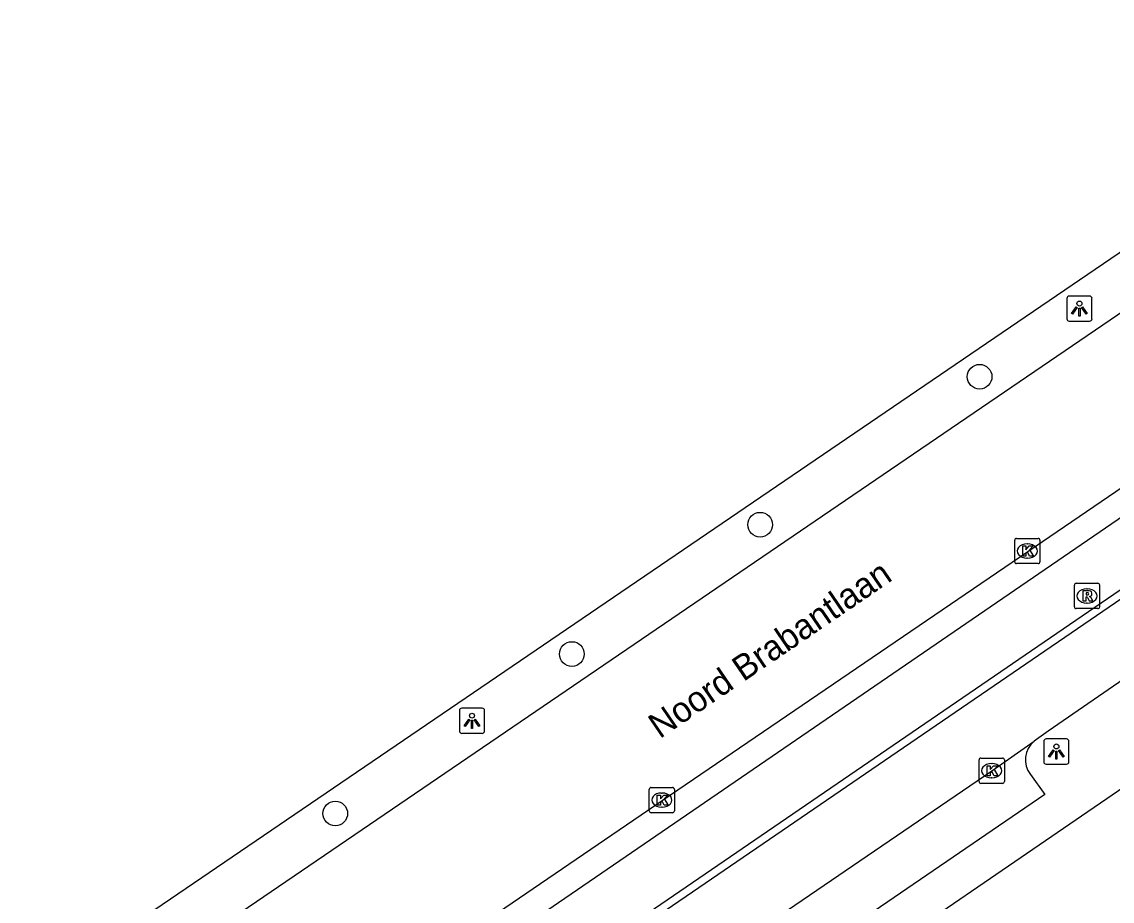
# Model space of a CAD drawing. Extents: x 158087 to 159494, y 382905 to 383981.
# Drawn here: x 158436.85 to 158480.03, y 383533.37 to 383568.21 of the extents above; entities that cross this region are included whole.
import ezdxf

# ---------------------------------------------------------------- set-up
doc = ezdxf.new("R2010")
doc.units = 0
for name, color, linetype in [('IMGEO_Boom', 7, 'Continuous'), ('IMGEO_Fietspad_gesloten', 7, 'Continuous'), ('IMGEO_Kolk', 7, 'Continuous'), ('IMGEO_Lichtpunt', 7, 'Continuous'), ('IMGEO_Openbare_ruimte_label', 7, 'Continuous'), ('IMGEO_OVBaan_gesloten', 7, 'Continuous'), ('IMGEO_Rijbaan_lokaal_open', 7, 'Continuous'), ('IMGEO_Rijbaan_regionaal_gesloten', 7, 'Continuous'), ('IMGEO_Rioolput', 7, 'Continuous'), ('IMGEO_Voetpad_open', 7, 'Continuous')]:
    doc.layers.add(name, color=color, linetype=linetype)

msp = doc.modelspace()

# ---------------------------------------------------------------- linework, layer by layer
at = {"layer": 'IMGEO_Boom'}
for centre in [(158474.777, 383554.145), (158466.087, 383548.283), (158458.632, 383543.159), (158449.261, 383536.84)]:
    msp.add_circle(centre, 0.489, dxfattribs=at)
at = {"layer": 'IMGEO_Fietspad_gesloten'}
for points in [[(158446.621, 383522.245), (158446.476, 383522.514), (158500, 383559.162), (158541.26, 383587.412), (158544.075, 383589.339), (158618.844, 383640.502), (158640.443, 383655.157), (158646.899, 383659.567), (158648.236, 383660.378)], [(158427.133, 383512.095), (158434.999, 383517.487), (158500, 383562.025), (158542.712, 383591.29), (158544.359, 383592.419), (158616.779, 383641.989), (158643.219, 383659.898)]]:
    msp.add_lwpolyline(points, dxfattribs=at)
at = {"layer": 'IMGEO_Kolk'}
for p, q in [((158476.167, 383546.815), (158476.167, 383547.667)), ((158476.242, 383547.741), (158477.094, 383547.741)), ((158476.655, 383547.521), (158476.68, 383547.521)), ((158477.168, 383547.667), (158477.168, 383546.815)), ((158476.678, 383546.961), (158476.653, 383546.961)), ((158477.094, 383546.741), (158476.242, 383546.741)), ((158474.756, 383538.109), (158474.756, 383538.961)), ((158474.831, 383539.035), (158475.683, 383539.035)), ((158475.244, 383538.815), (158475.269, 383538.815)), ((158475.757, 383538.961), (158475.757, 383538.109)), ((158461.768, 383537.87), (158462.62, 383537.87)), ((158475.683, 383538.035), (158474.831, 383538.035)), ((158475.267, 383538.255), (158475.242, 383538.255)), ((158461.693, 383536.944), (158461.693, 383537.796)), ((158462.181, 383537.65), (158462.206, 383537.65)), ((158462.694, 383537.796), (158462.694, 383536.944)), ((158462.204, 383537.09), (158462.179, 383537.09)), ((158462.62, 383536.87), (158461.768, 383536.87))]:
    msp.add_line(p, q, dxfattribs=at)
for points in [[(158476.167, 383546.815), (158476.167, 383547.667)], [(158476.242, 383547.741), (158477.094, 383547.741)], [(158476.488, 383547.441), (158476.611, 383547.441), (158476.611, 383547.29), (158476.741, 383547.441), (158476.905, 383547.441), (158476.759, 383547.29), (158476.912, 383547.041), (158476.76, 383547.041), (158476.675, 383547.205), (158476.611, 383547.138), (158476.611, 383547.041), (158476.488, 383547.041), (158476.488, 383547.441)], [(158477.168, 383547.667), (158477.168, 383546.815)], [(158477.094, 383546.741), (158476.242, 383546.741)], [(158474.756, 383538.109), (158474.756, 383538.961)], [(158474.831, 383539.035), (158475.683, 383539.035)], [(158475.077, 383538.735), (158475.2, 383538.735), (158475.2, 383538.584), (158475.33, 383538.735), (158475.494, 383538.735), (158475.348, 383538.584), (158475.501, 383538.335), (158475.349, 383538.335), (158475.264, 383538.499), (158475.2, 383538.432), (158475.2, 383538.335), (158475.077, 383538.335), (158475.077, 383538.735)], [(158475.757, 383538.961), (158475.757, 383538.109)], [(158461.768, 383537.87), (158462.62, 383537.87)], [(158475.683, 383538.035), (158474.831, 383538.035)], [(158461.693, 383536.944), (158461.693, 383537.796)], [(158462.014, 383537.57), (158462.137, 383537.57), (158462.137, 383537.419), (158462.267, 383537.57), (158462.431, 383537.57), (158462.285, 383537.419), (158462.438, 383537.17), (158462.286, 383537.17), (158462.201, 383537.334), (158462.137, 383537.267), (158462.137, 383537.17), (158462.014, 383537.17), (158462.014, 383537.57)], [(158462.694, 383537.796), (158462.694, 383536.944)], [(158462.62, 383536.87), (158461.768, 383536.87)]]:
    msp.add_lwpolyline(points, dxfattribs=at)
for centre, start, end in [((158476.244, 383547.665), 91.552, 178.448), ((158476.244, 383547.665), 91.552, 178.448), ((158477.092, 383547.665), 1.552, 88.448), ((158477.092, 383547.665), 1.552, 88.448), ((158476.244, 383546.817), 181.552, 268.448), ((158476.244, 383546.817), 181.552, 268.448), ((158477.092, 383546.817), 271.552, 358.448), ((158477.092, 383546.817), 271.552, 358.448), ((158474.833, 383538.959), 91.552, 178.448), ((158474.833, 383538.959), 91.552, 178.448), ((158475.681, 383538.959), 1.552, 88.448), ((158475.681, 383538.959), 1.552, 88.448), ((158461.77, 383537.794), 91.552, 178.448), ((158461.77, 383537.794), 91.552, 178.448), ((158462.618, 383537.794), 1.552, 88.448), ((158462.618, 383537.794), 1.552, 88.448), ((158474.833, 383538.111), 181.552, 268.448), ((158474.833, 383538.111), 181.552, 268.448), ((158475.681, 383538.111), 271.552, 358.448), ((158475.681, 383538.111), 271.552, 358.448), ((158461.77, 383536.946), 181.552, 268.448), ((158461.77, 383536.946), 181.552, 268.448), ((158462.618, 383536.946), 271.552, 358.448), ((158462.618, 383536.946), 271.552, 358.448)]:
    msp.add_arc(centre, 0.0765, start, end, dxfattribs=at)
for centre, major_axis, ratio, start_param, end_param in [((158476.654, 383547.241), (-0.387, 0.002), 0.722429, 4.712389, 7.853982), ((158476.679, 383547.241), (-0.39, 0.002), 0.717154, 1.570796, 4.712389), ((158475.243, 383538.535), (-0.387, 0.002), 0.722429, 4.712389, 7.853982), ((158475.268, 383538.535), (-0.39, 0.002), 0.717154, 1.570796, 4.712389), ((158462.18, 383537.37), (-0.387, 0.002), 0.722429, 4.712389, 7.853982), ((158462.205, 383537.37), (-0.39, 0.002), 0.717154, 1.570796, 4.712389)]:
    msp.add_ellipse(centre, major_axis=major_axis, ratio=ratio, start_param=start_param, end_param=end_param, dxfattribs=at)
at = {"layer": 'IMGEO_Lichtpunt'}
for p, q in [((158479.134, 383557.344), (158478.326, 383557.344)), ((158479.134, 383557.344), (158478.326, 383557.344)), ((158478.232, 383557.249), (158478.232, 383556.442)), ((158478.232, 383557.249), (158478.232, 383556.442)), ((158479.228, 383556.442), (158479.228, 383557.249)), ((158479.228, 383556.442), (158479.228, 383557.249)), ((158478.326, 383556.348), (158479.134, 383556.348)), ((158478.326, 383556.348), (158479.134, 383556.348)), ((158454.176, 383540.918), (158454.176, 383540.111)), ((158454.176, 383540.918), (158454.176, 383540.111)), ((158455.078, 383541.013), (158454.27, 383541.013)), ((158455.078, 383541.013), (158454.27, 383541.013)), ((158455.172, 383540.111), (158455.172, 383540.918)), ((158455.172, 383540.111), (158455.172, 383540.918)), ((158454.27, 383540.017), (158455.078, 383540.017)), ((158454.27, 383540.017), (158455.078, 383540.017)), ((158477.318, 383539.698), (158477.318, 383538.891)), ((158477.318, 383539.698), (158477.318, 383538.891)), ((158478.22, 383539.793), (158477.412, 383539.793)), ((158478.22, 383539.793), (158477.412, 383539.793)), ((158478.314, 383538.891), (158478.314, 383539.698)), ((158478.314, 383538.891), (158478.314, 383539.698)), ((158477.412, 383538.797), (158478.22, 383538.797)), ((158477.412, 383538.797), (158478.22, 383538.797))]:
    msp.add_line(p, q, dxfattribs=at)
for points in [[(158478.606, 383556.913), (158478.645, 383556.885), (158478.457, 383556.623), (158478.419, 383556.65), (158478.606, 383556.913)], [(158478.708, 383556.865), (158478.755, 383556.865), (158478.755, 383556.543), (158478.708, 383556.543), (158478.708, 383556.865)], [(158478.818, 383556.885), (158478.856, 383556.912), (158479.043, 383556.65), (158479.004, 383556.622), (158478.818, 383556.885)], [(158454.55, 383540.582), (158454.589, 383540.554), (158454.401, 383540.292), (158454.363, 383540.319), (158454.55, 383540.582)], [(158454.652, 383540.534), (158454.699, 383540.534), (158454.699, 383540.212), (158454.652, 383540.212), (158454.652, 383540.534)], [(158454.762, 383540.554), (158454.8, 383540.581), (158454.987, 383540.319), (158454.948, 383540.291), (158454.762, 383540.554)], [(158477.692, 383539.362), (158477.731, 383539.334), (158477.543, 383539.072), (158477.505, 383539.099), (158477.692, 383539.362)], [(158477.794, 383539.314), (158477.841, 383539.314), (158477.841, 383538.992), (158477.794, 383538.992), (158477.794, 383539.314)], [(158477.904, 383539.334), (158477.942, 383539.361), (158478.129, 383539.099), (158478.09, 383539.071), (158477.904, 383539.334)]]:
    msp.add_lwpolyline(points, dxfattribs=at)
for centre in [(158478.731, 383557.047), (158454.675, 383540.716), (158477.817, 383539.496)]:
    msp.add_circle(centre, 0.0994, dxfattribs=at)
for centre, start, end in [((158478.326, 383557.249), 90, 180), ((158478.326, 383557.249), 90, 180), ((158479.134, 383557.249), 0, 90), ((158479.134, 383557.249), 0, 90), ((158478.326, 383556.442), 180, 270), ((158478.326, 383556.442), 180, 270), ((158479.134, 383556.442), 270, 0), ((158479.134, 383556.442), 270, 360), ((158454.27, 383540.918), 90, 180), ((158454.27, 383540.918), 90, 180), ((158455.078, 383540.918), 0, 90), ((158455.078, 383540.918), 0, 90), ((158454.27, 383540.111), 180, 270), ((158454.27, 383540.111), 180, 270), ((158455.078, 383540.111), 270, 0), ((158455.078, 383540.111), 270, 360), ((158477.412, 383539.698), 90, 180), ((158477.412, 383539.698), 90, 180), ((158478.22, 383539.698), 0, 90), ((158478.22, 383539.698), 0, 90), ((158477.412, 383538.891), 180, 270), ((158477.412, 383538.891), 180, 270), ((158478.22, 383538.891), 270, 0), ((158478.22, 383538.891), 270, 360)]:
    msp.add_arc(centre, 0.0946, start, end, dxfattribs=at)
at = {"layer": 'IMGEO_OVBaan_gesloten'}
msp.add_lwpolyline([(158399.643, 383503.685), (158412.679, 383512.917), (158425.464, 383521.701), (158500, 383572.487), (158537.837, 383598.268), (158548.056, 383605.231), (158661.52, 383682.534), (158661.637, 383682.37), (158665.959, 383685.315), (158680.425, 383695.134), (158681.455, 383695.856)], dxfattribs=at)
at = {"layer": 'IMGEO_Rijbaan_lokaal_open'}
for points in [[(158446.621, 383522.245), (158500, 383558.782), (158541.457, 383587.159), (158544.259, 383589.076), (158619.029, 383640.224), (158640.621, 383654.875), (158646.837, 383659.134)], [(158481.262, 383542.708), (158477.488, 383540.1), (158476.934, 383539.712)], [(158459.339, 383527.68), (158463.394, 383530.431), (158475.256, 383538.536), (158476.934, 383539.712)]]:
    msp.add_lwpolyline(points, dxfattribs=at)
at = {"layer": 'IMGEO_Rijbaan_regionaal_gesloten'}
for points in [[(158401.599, 383501.25), (158412.794, 383510.243), (158418.409, 383514.401), (158426.656, 383520.079), (158500, 383570.082), (158538.968, 383596.649), (158549.805, 383604.037), (158646.334, 383669.776)], [(158609.643, 383637.826), (158596.373, 383628.777), (158581.924, 383618.931), (158567.48, 383609.075), (158549.745, 383596.961), (158545.402, 383594.03), (158542.284, 383591.903), (158520.007, 383576.707), (158505.553, 383566.876), (158500, 383563.101), (158493.571, 383558.73), (158476.685, 383547.207), (158462.204, 383537.344), (158446.926, 383526.907), (158434.349, 383518.331)]]:
    msp.add_lwpolyline(points, dxfattribs=at)
at = {"layer": 'IMGEO_Rioolput'}
for p, q in [((158478.531, 383545.034), (158478.531, 383545.886)), ((158478.606, 383545.96), (158479.458, 383545.96)), ((158479.019, 383545.74), (158479.044, 383545.74)), ((158479.532, 383545.886), (158479.532, 383545.034)), ((158479.458, 383544.96), (158478.606, 383544.96)), ((158479.042, 383545.18), (158479.017, 383545.18))]:
    msp.add_line(p, q, dxfattribs=at)
for points in [[(158478.531, 383545.034), (158478.531, 383545.886)], [(158478.606, 383545.96), (158479.458, 383545.96)], [(158479.12, 383545.658), (158478.868, 383545.66), (158478.868, 383545.26)], [(158479.532, 383545.886), (158479.532, 383545.034)], [(158478.868, 383545.26), (158478.992, 383545.26), (158478.992, 383545.422), (158479.003, 383545.422)], [(158479.046, 383545.579), (158478.992, 383545.579), (158478.992, 383545.498)], [(158478.992, 383545.498), (158479.044, 383545.498)], [(158479.05, 383545.393), (158479.121, 383545.26), (158479.261, 383545.26), (158479.196, 383545.386)], [(158479.458, 383544.96), (158478.606, 383544.96)]]:
    msp.add_lwpolyline(points, dxfattribs=at)
for centre, radius, start, end in [((158478.608, 383545.884), 0.0765, 91.552, 178.448), ((158478.608, 383545.884), 0.0765, 91.552, 178.448), ((158479.119, 383545.548), 0.109, 350.3612, 89.416), ((158479.456, 383545.884), 0.0765, 1.552, 88.448), ((158479.456, 383545.884), 0.0765, 1.552, 88.448), ((158479.002, 383545.369), 0.0533, 26.0293, 88.6989), ((158479.028, 383545.687), 0.19, 274.7715, 282.9687), ((158479.052, 383545.483), 0.0964, 77.0061, 93.1865), ((158479.066, 383545.54), 0.0378, 276.6634, 79.6772), ((158479.117, 383545.548), 0.112, 277.5842, 350.9817), ((158479.101, 383545.333), 0.108, 29.5134, 73.7905), ((158478.608, 383545.036), 0.0765, 181.552, 268.448), ((158478.608, 383545.036), 0.0765, 181.552, 268.448), ((158479.456, 383545.036), 0.0765, 271.552, 358.448), ((158479.456, 383545.036), 0.0765, 271.552, 358.448)]:
    msp.add_arc(centre, radius, start, end, dxfattribs=at)
for centre, major_axis, ratio, start_param, end_param in [((158479.018, 383545.46), (-0.387, 0.002), 0.722429, 4.712389, 7.853982), ((158479.043, 383545.46), (-0.39, 0.002), 0.717154, 1.570796, 4.712389)]:
    msp.add_ellipse(centre, major_axis=major_axis, ratio=ratio, start_param=start_param, end_param=end_param, dxfattribs=at)
at = {"layer": 'IMGEO_Voetpad_open'}
for points in [[(158476.797, 383538.384), (158477.362, 383537.598), (158461.255, 383526.579), (158460.731, 383527.4)], [(158480.524, 383537.906), (158455.321, 383520.637)]]:
    msp.add_lwpolyline(points, dxfattribs=at)
msp.add_arc((158477.542, 383538.978), 0.953, 129.6323, 218.5878, dxfattribs=at)

# ---------------------------------------------------------------- texts
at = {"layer": 'IMGEO_Openbare_ruimte_label'}
msp.add_text('Noord Brabantlaan', height=1, rotation=34.3256, dxfattribs=at).set_placement((158462.11, 383539.78))

doc.saveas('drawing.dxf')
